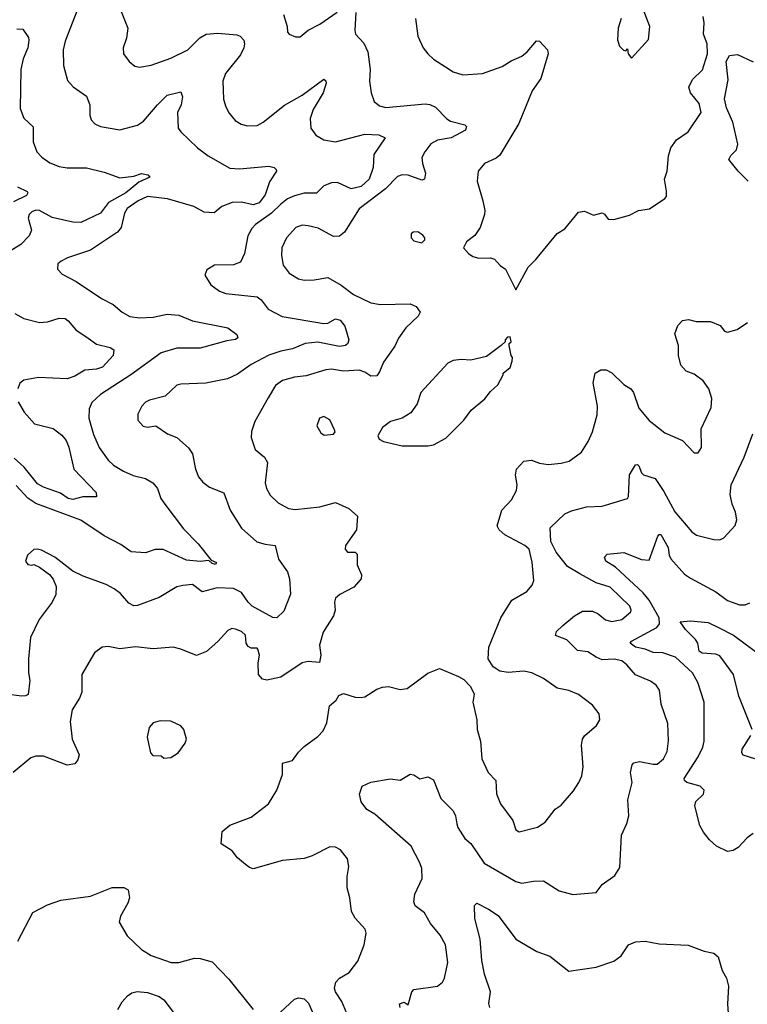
# Model space of a CAD drawing. Extents: x 1245432 to 1420865, y 606325 to 671314.
# Tile 275 of 382: x 1347784 to 1351495, y 654322 to 659349. Entities that reach past the tile are written whole.
import ezdxf

# ---------------------------------------------------------------- set-up
doc = ezdxf.new("R2010")
doc.units = 0

msp = doc.modelspace()

# ---------------------------------------------------------------- linework, layer by layer
at = {"layer": '0CON20XD'}
for points in [[(1348286.9, 659425), (1348335.5, 659305.5), (1348327.5, 659255), (1348311.2, 659205), (1348313.8, 659175), (1348341.2, 659135), (1348371.7, 659111.7), (1348395, 659106), (1348455, 659116.5), (1348555, 659152.1), (1348640.8, 659195), (1348702.9, 659257.1), (1348734.7, 659275.3), (1348795, 659280.4), (1348891.8, 659271.8), (1348908, 659265), (1348927.1, 659245), (1348931.1, 659225), (1348927.1, 659205), (1348910.1, 659169.9), (1348832.7, 659075), (1348820, 659035), (1348823.6, 658943.6), (1348834.6, 658904.6), (1348852, 658872), (1348882, 658835), (1348913.3, 658815), (1348945, 658807.1), (1348995, 658809.2), (1349025, 658825.7), (1349135, 658913.3), (1349225, 658963.3), (1349335, 659046), (1349345, 659036.7), (1349346.7, 659025), (1349332.1, 658975), (1349280.3, 658889.7), (1349266, 658845), (1349269.5, 658795), (1349295, 658759.2), (1349335.9, 658735.9), (1349395, 658725.9), (1349544.7, 658764.7), (1349615, 658760.5), (1349647.5, 658745), (1349589.6, 658660.4), (1349587.1, 658595), (1349567, 658535), (1349525, 658497), (1349475, 658485.2), (1349405, 658517.3), (1349375, 658516.2), (1349335, 658500), (1349297, 658463), (1349235, 658462.5), (1349185, 658450.4), (1349149.4, 658435), (1349115, 658407.7), (1349068.6, 658361.4), (1348986.9, 658303.1), (1348967.6, 658282.4), (1348947.1, 658245), (1348929.6, 658155), (1348909.1, 658110.9), (1348875, 658097.8), (1348777.5, 658095), (1348738.8, 658071.2), (1348728.8, 658045), (1348758, 657995), (1348802.6, 657962.6), (1348835, 657950.6), (1348994.6, 657934.6), (1349015, 657919.2), (1349051.4, 657871.4), (1349123.3, 657833.3), (1349335, 657797.5), (1349355, 657799.5), (1349395, 657820.9), (1349418, 657815), (1349441.4, 657785), (1349463.1, 657715), (1349457.8, 657695), (1349445.7, 657685), (1349415, 657679.6), (1349305, 657702.6), (1349239.2, 657695), (1349175, 657668.3), (1349115, 657657.4), (1349055, 657636.5), (1348965, 657588.7), (1348895, 657539.4), (1348843.3, 657515), (1348733.8, 657493.8), (1348605, 657488.8), (1348585, 657483.3), (1348525, 657427.5), (1348445, 657407.1), (1348425, 657395.8), (1348406, 657375), (1348386, 657335), (1348386.2, 657305), (1348414.2, 657274.2), (1348435, 657268.8), (1348477.5, 657275), (1348537.5, 657235), (1348585, 657216.2), (1348645, 657163.8), (1348665, 657132.5), (1348681.1, 657055), (1348695.7, 657015), (1348718.1, 656988.1), (1348752.1, 656962.1), (1348825, 656933.8), (1348856.9, 656845), (1348915, 656752.9), (1348993.1, 656683.1), (1349035, 656670.5), (1349086.7, 656665), (1349104.2, 656595), (1349149.7, 656529.7), (1349159.4, 656495), (1349164.3, 656415.7), (1349131.1, 656328.9), (1349095, 656294.5), (1349075, 656296.4), (1348970, 656355), (1348948.4, 656375), (1348914.7, 656425), (1348875, 656445.6), (1348791.5, 656448.5), (1348715, 656428.5), (1348665.7, 656465.7), (1348615, 656460.8), (1348585, 656452.9), (1348495, 656398.5), (1348385, 656357.8), (1348365, 656356.9), (1348339.6, 656369.6), (1348298.5, 656418.5), (1348265, 656443.1), (1348225, 656465.6), (1348107.1, 656507.1), (1348055, 656533.3), (1347962.5, 656605), (1347895, 656640), (1347875, 656646.2), (1347855, 656643.3), (1347823.3, 656615), (1347813.3, 656585), (1347825, 656567.5), (1347845, 656563.3), (1347855, 656567.5), (1347885, 656553.3), (1347935.9, 656515.9), (1347955, 656493.3), (1347969.2, 656455), (1347968, 656415), (1347948.8, 656375), (1347882.6, 656287.4), (1347839.2, 656195), (1347829.2, 656085), (1347828.9, 656015), (1347835.6, 655975), (1347826.1, 655903.9), (1347813.8, 655896.2), (1347794.3, 655895.7), (1347715, 655904.6)], [(1348078.4, 659401.6), (1348015, 659240), (1348004.6, 659195), (1348006.5, 659115), (1348027.8, 659037.8), (1348056.6, 659006.6), (1348125, 658958.8), (1348141.9, 658915), (1348141.7, 658861.7), (1348148.3, 658838.3), (1348167.6, 658817.6), (1348195, 658804.4), (1348295, 658787.5), (1348385, 658810.5), (1348415, 658831.1), (1348486.4, 658915), (1348535, 658963.3), (1348605, 658981.2), (1348614.2, 658955), (1348607.1, 658915), (1348589.2, 658875), (1348592.5, 658795), (1348605, 658776.2), (1348690.8, 658695), (1348745, 658654.5), (1348855, 658590.7), (1348905, 658587.4), (1349055, 658601.4), (1349082.5, 658595), (1349092.5, 658585), (1349093.3, 658575), (1349058.3, 658521.7), (1349035.3, 658455), (1349005, 658414.7), (1348975, 658403.1), (1348915, 658417.5), (1348866.7, 658415), (1348815, 658395.5), (1348775, 658362.2), (1348725, 658365.6), (1348672, 658395), (1348538, 658435), (1348435, 658446.1), (1348387.3, 658425), (1348331.5, 658385), (1348318.8, 658361.2), (1348301.5, 658288.5), (1348283.1, 658265), (1348145, 658173.1), (1348026.8, 658133.2), (1347994.3, 658115.7), (1347978.3, 658101.7), (1347976.7, 658075), (1347999.5, 658049.5), (1348072.1, 658012.1), (1348201.2, 657925), (1348260, 657895), (1348305.6, 657855.6), (1348345, 657832.9), (1348395, 657826.4), (1348465, 657830), (1348535.8, 657845.8), (1348595, 657841.1), (1348665, 657811.8), (1348846, 657775), (1348891.4, 657741.4), (1348897.1, 657725), (1348885, 657716.7), (1348840, 657710), (1348705, 657672.4), (1348585, 657672.2), (1348505, 657648.4), (1348350, 657535), (1348195.6, 657435), (1348151.9, 657395), (1348137.4, 657362.6), (1348136.5, 657315), (1348160.7, 657230.7), (1348189.4, 657165), (1348235, 657100), (1348262, 657075), (1348313.1, 657043.1), (1348362.6, 657022.6), (1348426.1, 657006.1), (1348462.5, 656985), (1348487.1, 656955), (1348504.3, 656905), (1348524.6, 656874.6), (1348619.8, 656749.8), (1348693.6, 656673.6), (1348760, 656590), (1348787, 656577), (1348782.7, 656567.3), (1348765, 656573.1), (1348748, 656588), (1348705, 656582.6), (1348635, 656588.8), (1348515, 656644), (1348475, 656644.7), (1348425, 656626.4), (1348351.8, 656631.8), (1348300, 656670), (1348214.3, 656714.3), (1348095, 656793.6), (1347865, 656878.8), (1347825, 656906.5), (1347765, 656970.6)], [(1349497.8, 659385), (1349492.9, 659295), (1349496.9, 659275), (1349538.7, 659228.7), (1349558.9, 659185), (1349571.9, 659095), (1349568.6, 659035), (1349575.8, 658975), (1349592.1, 658932.1), (1349619.7, 658909.7), (1349651.1, 658901.1), (1349851.3, 658918.7), (1349875, 658916.8), (1349905, 658901.8), (1349962.5, 658842.5), (1349980.9, 658830.9), (1350055, 658812.5), (1350062.9, 658802.9), (1350058.1, 658785), (1349985, 658745.8), (1349915, 658734.2), (1349881.5, 658715), (1349849.6, 658675), (1349835.5, 658645), (1349838.2, 658615), (1349854.4, 658565), (1349848.8, 658535), (1349835, 658530), (1349764.6, 658554.6), (1349735, 658556.5), (1349711.2, 658548.8), (1349648.9, 658485), (1349515, 658383.1), (1349440.8, 658265), (1349415, 658244.2), (1349385, 658241.4), (1349306.2, 658285), (1349255, 658296.4), (1349225, 658300), (1349192.4, 658287.6), (1349144, 658236), (1349120.6, 658185), (1349118.6, 658145), (1349126.9, 658095), (1349158.6, 658055), (1349205, 658025.7), (1349235, 658019.4), (1349285, 658020), (1349355, 658031.9), (1349423.1, 657993.1), (1349486, 657946), (1349575, 657903.5), (1349625, 657894.6), (1349775, 657898.9), (1349806, 657885), (1349826.2, 657855), (1349816.2, 657835), (1349754.2, 657775), (1349716.4, 657723.6), (1349697.8, 657682.2), (1349638.9, 657601.1), (1349619.5, 657550.5), (1349605, 657531.4), (1349575, 657529.4), (1349545, 657549.4), (1349515, 657559.4), (1349435.5, 657554.5), (1349375, 657564.5), (1349345, 657561.8), (1349245, 657530.4), (1349185, 657523.6), (1349125, 657506.7), (1349089.1, 657480.9), (1349051.5, 657418.5)], [(1349129.4, 659375), (1349148.8, 659315), (1349150, 659285), (1349157.5, 659275), (1349190.9, 659260.9), (1349215, 659261.4), (1349255, 659295.8), (1349315, 659326), (1349402.6, 659387.4)], [(1349802, 659355), (1349814.2, 659265), (1349842.5, 659205), (1349866, 659175), (1349895, 659147.5), (1349955, 659107.5), (1349995, 659082.9), (1350045, 659067.1), (1350145, 659074.5), (1350245, 659109.6), (1350290.9, 659139.1), (1350345, 659163.3), (1350372.9, 659185), (1350419.5, 659240.5), (1350435, 659238.8), (1350476.2, 659195), (1350480, 659175), (1350441.7, 659048.3), (1350397.1, 658985), (1350330.3, 658819.7), (1350233, 658657), (1350215, 658641.2), (1350155, 658614.2), (1350122, 658575), (1350117.5, 658525), (1350145.8, 658425), (1350155.8, 658375), (1350154.2, 658355), (1350132.3, 658287.7), (1350105, 658247.5), (1350062.5, 658215), (1350047.5, 658185), (1350072.5, 658155), (1350095, 658140), (1350125, 658131.2), (1350185, 658133.8), (1350205.8, 658125.8), (1350235, 658093.3), (1350262.5, 658075), (1350315, 657970), (1350376.7, 658085), (1350416.7, 658125), (1350525, 658256.7), (1350565, 658281.2), (1350635, 658366), (1350665, 658371.2), (1350711.4, 658351.4), (1350755, 658362.5), (1350766.8, 658356.8), (1350785, 658330), (1350815, 658328.8), (1350895, 658351.2), (1350940, 658375), (1350996.2, 658383.8), (1351073.9, 658436.1), (1351083.3, 658446.7), (1351083.9, 658473.9), (1351073.8, 658535), (1351086.2, 658576.2), (1351094.2, 658654.2), (1351105.8, 658695), (1351135, 658736.2), (1351193, 658777), (1351260.6, 658875), (1351250.6, 658920.6), (1351205.6, 658975), (1351196.9, 659005), (1351215.5, 659044.5), (1351266.9, 659093.1), (1351292.2, 659175), (1351291.1, 659225), (1351272.2, 659275), (1351276.2, 659333.8), (1351270.4, 659365)], [(1350851.2, 659355), (1350836, 659305), (1350833.6, 659246.4), (1350844.1, 659214.1), (1350863.3, 659193.3), (1350875, 659190), (1350885, 659200), (1350887.5, 659175), (1350905, 659153.3), (1350991.7, 659248.3), (1350998, 659315), (1350965, 659402.5)], [(1347768.1, 659301.9), (1347800, 659300), (1347827.7, 659257.7), (1347830, 659245), (1347824.4, 659205), (1347800.8, 659149.2), (1347789.3, 659095), (1347785.6, 658895), (1347805, 658846), (1347851.7, 658801.7), (1347852.2, 658725), (1347870.8, 658675), (1347896.3, 658646.3), (1347937.6, 658617.6), (1347985, 658599.1), (1348025, 658592.9), (1348125, 658592.9), (1348215, 658570), (1348295, 658541.2), (1348365, 658550.8), (1348405, 658563.6), (1348437.6, 658557.6), (1348446.7, 658545), (1348390.9, 658519.1), (1348352.1, 658487.9), (1348324.6, 658465), (1348236.7, 658415), (1348195, 658360.7), (1348095, 658313.3), (1348055, 658314.8), (1347948.4, 658338.4), (1347885, 658374.6), (1347865, 658375.9), (1347845, 658367.9), (1347832.5, 658355), (1347826.7, 658335), (1347843.3, 658275), (1347832.5, 658245), (1347788.5, 658201.5), (1347680.8, 658135)], [(1351500, 658525), (1351449.2, 658575), (1351402, 658635), (1351411.4, 658655), (1351441.1, 658685), (1351446.4, 658713.6), (1351421.1, 658825), (1351388.6, 658898.6), (1351378.7, 658945), (1351397.6, 659042.4), (1351387.5, 659135), (1351405, 659166), (1351445, 659171.2), (1351525, 659133.1)], [(1347772, 658495), (1347821.1, 658471.1), (1347824.5, 658465), (1347818.2, 658451.8), (1347751.2, 658418.8)], [(1349835, 658210), (1349850, 658225), (1349850, 658235), (1349839.3, 658249.3), (1349815, 658266.2), (1349790, 658265), (1349780, 658255), (1349780, 658235), (1349795, 658220), (1349835, 658210)], [(1347758.2, 657848.2), (1347805, 657823.3), (1347885, 657803.5), (1347925, 657805.6), (1347985, 657824.4), (1348015, 657822.9), (1348031.4, 657811.4), (1348069.2, 657765), (1348132.4, 657722.4), (1348175, 657691.8), (1348244.5, 657674.5), (1348262.9, 657662.9), (1348259.5, 657635), (1348205.4, 657575), (1348175, 657564.2), (1348115, 657560.4), (1348065, 657529.6), (1348025, 657514.7), (1347878.6, 657521.4), (1347805, 657508.1), (1347785, 657494), (1347773.3, 657465)], [(1349460.8, 654255), (1349426.4, 654336.4), (1349394, 654385), (1349389.2, 654405), (1349396, 654435), (1349415.5, 654454.5), (1349464, 654485), (1349508.3, 654541.7), (1349541.4, 654625), (1349551.2, 654685), (1349546.2, 654705), (1349495, 654761.2), (1349475.8, 654795), (1349467.5, 654865), (1349454.2, 654915.8), (1349454.2, 654975), (1349462.5, 655025), (1349456, 655065), (1349420.5, 655110.5), (1349395, 655123.8), (1349366.1, 655126.1), (1349275, 655079.2), (1349234.3, 655065.7), (1349125, 655056), (1348975, 655014), (1348955, 655020), (1348935, 655036.2), (1348895, 655070), (1348866.7, 655105), (1348811.7, 655141.7), (1348816.7, 655205), (1348855, 655236.2), (1348965, 655278), (1349052.5, 655345), (1349095.6, 655414.4), (1349123.8, 655495), (1349125, 655553.3), (1349175, 655566), (1349205, 655608.8), (1349235, 655638.8), (1349305, 655690), (1349332.3, 655717.7), (1349351.2, 655758.8), (1349364.2, 655845), (1349398.8, 655875), (1349411.4, 655898.6), (1349435, 655909.2), (1349495, 655889.2), (1349525, 655887.5), (1349545, 655892), (1349605, 655930.8), (1349635, 655941.4), (1349665, 655944.2), (1349725, 655930), (1349760, 655935), (1349865, 656012.9), (1349925, 656035.8), (1350022.5, 655995), (1350049.4, 655979.4), (1350083.8, 655943.8), (1350102.5, 655905), (1350096, 655865), (1350115.8, 655774.2), (1350117.5, 655725), (1350134.4, 655665), (1350141.4, 655575), (1350173.3, 655505), (1350212.5, 655465), (1350215.7, 655395.7), (1350235.8, 655345), (1350299.7, 655259.7), (1350315, 655213.3), (1350331.7, 655201.7), (1350425, 655226.2), (1350465, 655251.2), (1350515, 655318.8), (1350545, 655338.8), (1350608.6, 655411.4), (1350636.2, 655453.8), (1350651.1, 655488.9), (1350658.5, 655535), (1350650, 655645), (1350654.2, 655675), (1350665, 655692), (1350726.7, 655745), (1350743.8, 655775), (1350740, 655805), (1350705, 655850), (1350635, 655904.2), (1350585, 655924.2), (1350525.7, 655935.7), (1350456.2, 655986.2), (1350396.7, 656015), (1350355, 656022.2), (1350275, 656015.5), (1350232.4, 656022.4), (1350198.8, 656045), (1350173.8, 656085), (1350177.1, 656145), (1350238.1, 656295), (1350294.7, 656385.3), (1350370.9, 656429.1), (1350398.6, 656461.4), (1350406.9, 656485), (1350398.6, 656578.6), (1350382.5, 656645), (1350361.2, 656665), (1350258.3, 656718.3), (1350230, 656745), (1350220, 656765), (1350243.5, 656845), (1350292.6, 656897.4), (1350317.5, 656945), (1350321.4, 656975), (1350313.1, 657023.1), (1350317.5, 657055), (1350355, 657094.3), (1350395, 657099.4), (1350435, 657084.4), (1350478.8, 657078.8), (1350545, 657084.3), (1350587.5, 657095), (1350648.8, 657141.2), (1350683.8, 657195), (1350705.6, 657244.4), (1350728.7, 657331.3), (1350730.6, 657375), (1350709.2, 657495), (1350720, 657545), (1350748.3, 657561.7), (1350775, 657561.2), (1350805, 657545.8), (1350865, 657485.8), (1350900.8, 657465), (1350914.4, 657445), (1350942.9, 657365), (1350995, 657302.5), (1351075, 657239.2), (1351165, 657200), (1351225, 657137.5), (1351245, 657137.5), (1351261.2, 657165), (1351260.3, 657259.7), (1351311.3, 657368.7), (1351314.5, 657414.5), (1351298.5, 657465), (1351270, 657505), (1351225, 657538.9), (1351183.8, 657555), (1351156, 657585), (1351144.3, 657635), (1351144, 657685), (1351126.2, 657745), (1351141.7, 657788.3), (1351165, 657813.8), (1351195, 657818.8), (1351235, 657807.5), (1351307.3, 657807.3), (1351357, 657787), (1351378.8, 657758.8), (1351394, 657754), (1351443, 657767), (1351496.9, 657803.1)], [(1349865, 657173.8), (1349895, 657178.8), (1349957.7, 657212.3), (1350050, 657305), (1350086.7, 657355), (1350157, 657413), (1350185, 657450), (1350222.5, 657485), (1350250, 657535), (1350250, 657545), (1350285, 657572.5), (1350296, 657605), (1350297.5, 657625), (1350290, 657635), (1350280, 657685), (1350280, 657695), (1350290, 657705), (1350285, 657730), (1350271.7, 657728.3), (1350260, 657715), (1350260, 657705), (1350240, 657685), (1350165, 657628.8), (1350085, 657611.2), (1350035, 657614), (1349995, 657608.8), (1349967.5, 657595), (1349830, 657445), (1349811.7, 657388.3), (1349778.9, 657341.1), (1349735, 657314), (1349675, 657298), (1349633.9, 657266.1), (1349610, 657225), (1349617, 657207), (1349640, 657195), (1349735, 657173.8), (1349865, 657173.8)], [(1349051.5, 657418.5), (1348983, 657297), (1348965.9, 657245.9), (1348964.2, 657215), (1348984, 657155), (1349032.5, 657115), (1349048, 657088), (1349035.5, 656985), (1349042.2, 656955), (1349060.8, 656920.8), (1349101.5, 656881.5), (1349155, 656852.5), (1349188.3, 656848.3), (1349315, 656862.1), (1349395, 656884.3), (1349462.5, 656852.5), (1349507.5, 656815), (1349501.4, 656745), (1349446.2, 656665), (1349443.3, 656645), (1349455, 656631.2), (1349495, 656630), (1349505, 656620), (1349505.7, 656565), (1349528, 656515), (1349526, 656495), (1349487.9, 656452.1), (1349416.7, 656415), (1349394, 656395), (1349388.8, 656375), (1349392.5, 656335), (1349384.4, 656305.6), (1349332.5, 656222.5), (1349312.5, 656155), (1349319.2, 656105), (1349312.5, 656067.5), (1349255, 656072), (1349225, 656066), (1349115, 655992), (1349045, 655976.2), (1349021.7, 655981.7), (1349001.2, 656005), (1349000, 656065), (1349006.7, 656105), (1348999.2, 656135), (1348995, 656140), (1348965, 656140), (1348949.5, 656149.5), (1348938.8, 656165), (1348935, 656206.7), (1348915.7, 656225.7), (1348885, 656238), (1348865, 656241.2), (1348845, 656230), (1348795, 656174), (1348736.2, 656123.8), (1348685, 656102.5), (1348605, 656135.7), (1348565.6, 656145.6), (1348465, 656137.1), (1348375, 656146.9), (1348295, 656136.9), (1348235, 656148.1), (1348205, 656145.8), (1348165, 656116.2), (1348100.6, 656005), (1348100.8, 655915), (1348089.2, 655885), (1348050.6, 655825), (1348040.6, 655765), (1348051.1, 655675), (1348087.1, 655595), (1348080.6, 655569.4), (1348065, 655550), (1348025, 655542.9), (1347905, 655588.9), (1347865, 655588.1), (1347839.7, 655580.3), (1347750, 655505)], [(1347775, 657397.5), (1347805.6, 657345), (1347859.2, 657285), (1347955, 657261.8), (1347998.1, 657228.1), (1348020.1, 657200.1), (1348035, 657165.7), (1348060, 657055), (1348173.1, 656935), (1348175, 656912.5), (1348105, 656912.4), (1348055, 656898.7), (1348030, 656905), (1347991.2, 656931.2), (1347905, 656962), (1347875, 656979.6), (1347806.1, 657065), (1347755, 657110.4)], [(1349337, 657227), (1349385, 657233.3), (1349392.5, 657245), (1349390, 657255), (1349365, 657306.7), (1349335, 657323.8), (1349313.3, 657315), (1349300, 657275), (1349320.5, 657240.5), (1349337, 657227)], [(1349724.2, 654305), (1349721.2, 654325), (1349745, 654333.3), (1349765, 654320), (1349784.4, 654385), (1349795, 654398.1), (1349915, 654414.2), (1349940, 654435), (1349950, 654455), (1349968.1, 654535), (1349955.4, 654625.4), (1349928.9, 654675), (1349878.9, 654735), (1349848.2, 654788.2), (1349801.4, 654825), (1349794.3, 654845), (1349798.5, 654885), (1349836.5, 654965), (1349834.5, 655014.5), (1349825.6, 655045), (1349779.8, 655129.8), (1349595, 655292.5), (1349555, 655317.1), (1349526.2, 655356.2), (1349517.8, 655395), (1349531.4, 655435), (1349575, 655456.7), (1349675, 655473.8), (1349725, 655466.2), (1349775, 655496.2), (1349795, 655493.3), (1349825, 655473.8), (1349865, 655483.3), (1349895, 655468.8), (1349931.9, 655371.9), (1349995, 655310), (1350006.2, 655285), (1350012.8, 655242.8), (1350018.1, 655225), (1350055, 655168.8), (1350085, 655143.3), (1350153, 655043), (1350315, 654948.8), (1350345, 654939.6), (1350405, 654950.6), (1350455, 654952), (1350535, 654900.6), (1350605, 654882.9), (1350725, 654892.9), (1350755.6, 654934.4), (1350819.7, 654980.3), (1350845, 655020), (1350854.3, 655185), (1350880.8, 655245), (1350890.6, 655285), (1350885.7, 655365.7), (1350908.6, 655455), (1350899.2, 655505), (1350908, 655545), (1350916.7, 655555), (1350945, 655561.1), (1351015, 655547.3), (1351035, 655548.8), (1351068.2, 655575), (1351086.7, 655613.3), (1351093.3, 655666.7), (1351090.5, 655755), (1351055.7, 655854.3), (1351048.1, 655925), (1351030.7, 655950.7), (1351002.4, 655972.4), (1350925, 656004.4), (1350881.1, 656055), (1350855.2, 656075.2), (1350816.3, 656083.7), (1350755, 656081.2), (1350725, 656093.5), (1350682.2, 656122.2), (1350628.5, 656128.5), (1350575, 656182.3), (1350516.7, 656205), (1350522, 656225), (1350555, 656256), (1350614.6, 656305.4), (1350655, 656329.4), (1350705, 656329.4), (1350735.4, 656315.4), (1350772.5, 656285), (1350805, 656276.1), (1350855, 656287.3), (1350900.6, 656325), (1350903.1, 656335), (1350895.6, 656355), (1350795, 656451.2), (1350724.6, 656474.6), (1350640.3, 656519.7), (1350577.6, 656557.6), (1350520.1, 656630.1), (1350493.9, 656685), (1350490, 656755), (1350564.6, 656825.4), (1350597.9, 656842.1), (1350675, 656861.1), (1350755, 656864.7), (1350884, 656905), (1350889.4, 656915), (1350894.5, 657025), (1350925, 657075.8), (1350935, 657078), (1350941.7, 657071.7), (1350955.5, 657035.5), (1350965.5, 657025.5), (1351025, 657006.7), (1351069.5, 656939.5), (1351125, 656835.6), (1351212, 656735), (1351237, 656717), (1351325, 656694.2), (1351355, 656694), (1351375, 656704), (1351434.3, 656765.7), (1351442.5, 656795), (1351435.4, 656835.4), (1351417.8, 656875), (1351407.8, 656925), (1351412.5, 656975), (1351478.9, 657115), (1351523.8, 657235)], [(1351525, 655193.3), (1351495, 655172), (1351448.3, 655121.7), (1351423, 655107), (1351395, 655102.5), (1351338.9, 655128.9), (1351302.2, 655162.2), (1351271.5, 655201.5), (1351252.5, 655235), (1351227.1, 655335), (1351233.2, 655356.8), (1351272, 655395), (1351275.8, 655415), (1351255.4, 655435.4), (1351186.2, 655455), (1351174.5, 655464.5), (1351173.1, 655475), (1351244.6, 655585), (1351268.5, 655635), (1351275.5, 655665), (1351275.5, 655865), (1351243.3, 655965), (1351215.6, 656015), (1351129.5, 656095), (1351065, 656117.2), (1351015, 656118), (1350974.8, 656134.8), (1350924.3, 656145), (1350898.6, 656165), (1350905, 656176.5), (1351034.4, 656245), (1351047.9, 656265), (1351046.5, 656295), (1350994, 656385), (1350965, 656422.7), (1350823.6, 656553.6), (1350774.3, 656585), (1350766.7, 656605), (1350780.5, 656619.5), (1350865, 656629.1), (1350955, 656593.3), (1350995, 656588.8), (1351038.3, 656711.7), (1351045, 656720.6), (1351055, 656720.6), (1351092, 656655), (1351096.7, 656615), (1351105, 656596.2), (1351175, 656518.8), (1351205, 656497.1), (1351335, 656428.5), (1351395, 656383.1), (1351455, 656361.9), (1351485, 656360.8), (1351508.7, 656371.3)], [(1351519.5, 655725), (1351452.5, 655895), (1351424.6, 656005), (1351355, 656100.5), (1351335, 656109), (1351265, 656114.2), (1351249.2, 656125), (1351242.5, 656165), (1351231.4, 656185), (1351180.3, 656235), (1351152.5, 656275), (1351205, 656280.6), (1351295, 656271.2), (1351348.6, 656245), (1351425, 656206.9), (1351569.5, 656099.5)], [(1348518.3, 655578.3), (1348555, 655581.2), (1348591.2, 655605), (1348628, 655655), (1348634, 655675), (1348621.2, 655725), (1348605, 655743.8), (1348555, 655768), (1348500.5, 655769.5), (1348465, 655758.8), (1348443.8, 655735), (1348433.3, 655685), (1348450, 655605), (1348463, 655593), (1348505, 655590), (1348518.3, 655578.3)], [(1351534.2, 655575), (1351475, 655594.4), (1351466.9, 655605), (1351470, 655625), (1351513.6, 655695)], [(1347774, 654645), (1347850, 654790), (1347925, 654829.2), (1347993.9, 654853.9), (1348143.9, 654873.9), (1348255, 654918.8), (1348315, 654917.5), (1348336.1, 654906.1), (1348343.3, 654865), (1348335, 654837.5), (1348298.3, 654771.7), (1348291.7, 654741.7), (1348331.7, 654671.7), (1348405, 654602.5), (1348455, 654571.2), (1348555.6, 654535.6), (1348595, 654535.6), (1348675, 654558), (1348705, 654556.2), (1348765, 654538), (1348850.2, 654450.2), (1348973.8, 654295)], [(1350182.5, 654305), (1350176, 654326), (1350185.6, 654385), (1350153.9, 654475), (1350141.2, 654545), (1350131.8, 654655), (1350105, 654760), (1350104.1, 654825.9), (1350115, 654837.5), (1350175, 654808), (1350224.2, 654775), (1350315, 654653.8), (1350422, 654592), (1350488.2, 654568.2), (1350585, 654490.8), (1350725, 654512.3), (1350815, 654542), (1350851.2, 654568.8), (1350888.8, 654625), (1350925, 654640.8), (1350975, 654644.2), (1351045, 654630.8), (1351193.3, 654623.3), (1351275, 654593.3), (1351325, 654582.5), (1351347.5, 654565), (1351366.7, 654495), (1351388.8, 654455), (1351400, 654415), (1351394.3, 654325), (1351398.6, 654275)], [(1348283.8, 654295), (1348306.7, 654335), (1348333.3, 654365), (1348355, 654380), (1348382.3, 654387.7), (1348435, 654382.2), (1348495, 654361.8), (1348518.9, 654345), (1348595.7, 654245)], [(1349089.7, 654260.3), (1349185, 654347.5), (1349205, 654354.2), (1349235, 654350), (1349257, 654327), (1349295, 654242.5)]]:
    msp.add_lwpolyline(points, dxfattribs=at)

doc.saveas('drawing.dxf')
